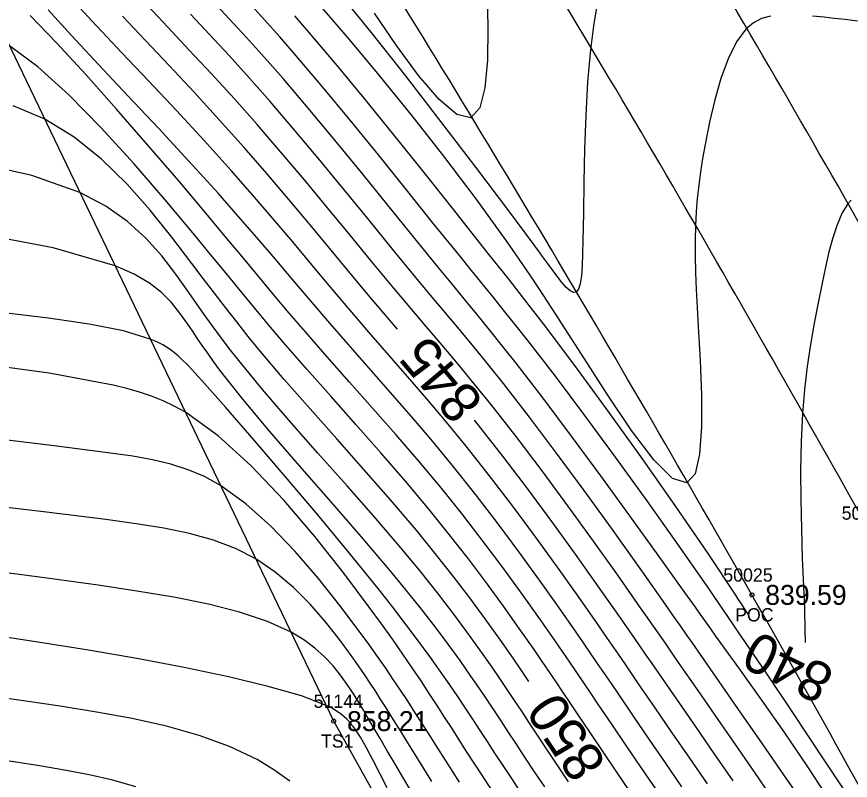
# Model space of a CAD drawing. Extents: x 1378535 to 1380697, y 997729 to 1000024.
# Drawn here: x 1380384.5 to 1380447.3, y 998162.6 to 998220.1 of the extents above; entities that cross this region are included whole.
import ezdxf

# ---------------------------------------------------------------- set-up
doc = ezdxf.new("R2010")
doc.units = 0
for name, color, linetype in [('RD_DTM_BkLn1', 7, 'Continuous'), ('RD_DTM_BkLn2', 7, 'Continuous'), ('RD_DTM_BkLn_txCode', 7, 'Continuous'), ('RD_DTM_Major1', 7, 'Continuous'), ('RD_DTM_Major1_Lbl', 7, 'Continuous'), ('RD_DTM_Minor1', 7, 'Continuous'), ('RD_EX_Road', 7, 'Continuous'), ('RD_EX_Road_txCode', 7, 'Continuous'), ('RD_EX_TX_Misc_ELEV', 7, 'Continuous'), ('RD_EX_TX_Road_ELEV', 7, 'Continuous'), ('RD_HC_Survey_txCode', 7, 'Continuous'), ('RD_SMD_Locator', 7, 'Continuous')]:
    doc.layers.add(name, color=color, linetype=linetype)

msp = doc.modelspace()

# ---------------------------------------------------------------- linework, layer by layer
at = {"layer": 'RD_DTM_BkLn1'}
msp.add_spline([(1380561.34, 997899.221), (1380543.703, 997960.783), (1380525.014, 998016.596), (1380501.317, 998075.31), (1380476.746, 998129.121), (1380448.822, 998181.196), (1380418.354, 998233.119), (1380383.215, 998285.146), (1380349.465, 998331.418), (1380310.818, 998378.028), (1380271.622, 998420.471), (1380231.531, 998459.847)], degree=3, dxfattribs=at)
at = {"layer": 'RD_DTM_BkLn2'}
msp.add_lwpolyline([(1380480.452, 998018.575), (1380470.738, 998051.908), (1380441.665, 998107.367), (1380408.382, 998167.019), (1380381.046, 998223.974), (1380363.519, 998261.183), (1380344.668, 998289.41), (1380336.681, 998307.849)], dxfattribs=at)
at = {"layer": 'RD_DTM_Major1'}
for points in [[(1380439.605, 998175.049), (1380439.591, 998175.07), (1380439.442, 998175.303), (1380439.291, 998175.539), (1380439.137, 998175.778), (1380438.982, 998176.02), (1380438.824, 998176.264), (1380438.663, 998176.511), (1380436.534, 998179.722), (1380434.158, 998183.193), (1380431.635, 998186.788), (1380429.063, 998190.372), (1380426.543, 998193.807), (1380424.173, 998196.957), (1380423.378, 998197.993), (1380422.606, 998198.988), (1380421.846, 998199.959), (1380421.089, 998200.919), (1380420.326, 998201.883), (1380419.547, 998202.865), (1380417.419, 998205.545), (1380415.185, 998208.35), (1380412.911, 998211.187), (1380410.663, 998213.96), (1380408.507, 998216.575), (1380406.512, 998218.938), (1380405.455, 998220.155)], [(1380413.178, 998196.564), (1380412.582, 998197.257), (1380411.254, 998198.818), (1380409.727, 998200.64), (1380408.181, 998202.506), (1380406.606, 998204.408), (1380404.997, 998206.336), (1380403.347, 998208.282), (1380401.648, 998210.236), (1380399.764, 998212.336), (1380397.86, 998214.406), (1380395.981, 998216.414), (1380394.17, 998218.332), (1380392.472, 998220.129)], [(1380423.08, 998169.998), (1380423.021, 998170.086), (1380422.464, 998170.91), (1380421.886, 998171.754), (1380420.881, 998173.197), (1380419.794, 998174.715), (1380418.624, 998176.302), (1380417.367, 998177.953), (1380416.022, 998179.661), (1380414.584, 998181.422), (1380412.664, 998183.681), (1380410.655, 998185.979), (1380408.613, 998188.281), (1380406.595, 998190.553), (1380404.661, 998192.762), (1380402.867, 998194.874), (1380401.947, 998195.997), (1380401.073, 998197.094), (1380400.226, 998198.179), (1380399.393, 998199.267), (1380398.555, 998200.371), (1380397.697, 998201.507), (1380396.187, 998203.487), (1380394.56, 998205.511), (1380392.804, 998207.496), (1380390.903, 998209.357), (1380388.844, 998211.012), (1380386.612, 998212.378), (1380384.249, 998213.379)], [(1380447.345, 998206.284), (1380447.09, 998205.969), (1380446.662, 998205.258), (1380446.293, 998204.409), (1380445.97, 998203.442), (1380445.682, 998202.376), (1380445.417, 998201.231), (1380445.162, 998200.025), (1380444.862, 998198.546), (1380444.571, 998197.008), (1380444.298, 998195.407), (1380444.054, 998193.74), (1380443.85, 998192.005), (1380443.695, 998190.198), (1380443.59, 998188.087), (1380443.548, 998185.911), (1380443.557, 998183.701), (1380443.604, 998181.486), (1380443.677, 998179.297), (1380443.762, 998177.163), (1380443.832, 998175.47), (1380443.878, 998173.902), (1380443.88, 998172.934)], [(1380438.456, 998162.51), (1380437.04, 998164.575), (1380435.619, 998166.636), (1380434.219, 998168.663), (1380432.863, 998170.628), (1380432.367, 998171.349), (1380431.875, 998172.063), (1380431.384, 998172.776), (1380430.888, 998173.494), (1380430.384, 998174.222), (1380429.867, 998174.967), (1380428.286, 998177.222), (1380426.589, 998179.608), (1380424.807, 998182.067), (1380422.974, 998184.543), (1380421.121, 998186.979), (1380419.282, 998189.317), (1380418.981, 998189.685)], [(1380417.85, 998162.418), (1380417.373, 998163.165), (1380416.792, 998164.08), (1380416.225, 998164.978), (1380415.663, 998165.866), (1380415.098, 998166.755), (1380414.524, 998167.652), (1380413.931, 998168.565), (1380413.413, 998169.352), (1380412.87, 998170.163), (1380412.295, 998171.006), (1380411.681, 998171.887), (1380411.021, 998172.814), (1380410.308, 998173.794), (1380408.849, 998175.731), (1380407.226, 998177.765), (1380405.478, 998179.79), (1380403.643, 998181.702), (1380401.759, 998183.396), (1380399.864, 998184.767), (1380398.65, 998185.439), (1380397.415, 998185.965), (1380396.124, 998186.375), (1380394.743, 998186.701), (1380393.24, 998186.971), (1380391.58, 998187.217), (1380387.117, 998187.795), (1380381.908, 998188.417)], [(1380393.464, 998162.058), (1380391.749, 998162.56), (1380389.96, 998162.978), (1380388.11, 998163.332), (1380386.216, 998163.646), (1380384.282, 998163.941), (1380382.319, 998164.228), (1380380.326, 998164.519), (1380378.303, 998164.823), (1380376.252, 998165.153), (1380374.171, 998165.518), (1380371.796, 998165.979), (1380369.385, 998166.476), (1380366.938, 998166.983), (1380364.454, 998167.478), (1380361.935, 998167.937), (1380359.38, 998168.336), (1380356.651, 998168.673), (1380353.888, 998168.932), (1380351.099, 998169.129), (1380348.29, 998169.279), (1380345.468, 998169.398)]]:
    msp.add_lwpolyline(points, dxfattribs=at)
at = {"layer": 'RD_DTM_Minor1'}
for points in [[(1380428.235, 998221.096), (1380427.957, 998219.41), (1380427.726, 998217.613), (1380427.508, 998215.189), (1380427.363, 998212.661), (1380427.271, 998210.115), (1380427.217, 998207.637), (1380427.183, 998205.313), (1380427.151, 998203.229), (1380427.128, 998202.22), (1380427.091, 998201.329), (1380427.033, 998200.576), (1380426.944, 998199.978), (1380426.817, 998199.557), (1380426.641, 998199.331), (1380426.436, 998199.307), (1380426.182, 998199.444), (1380425.876, 998199.728), (1380425.517, 998200.146), (1380425.1, 998200.685), (1380424.623, 998201.331), (1380424.457, 998201.557), (1380424.285, 998201.793), (1380424.107, 998202.037), (1380423.922, 998202.291), (1380423.73, 998202.554), (1380423.531, 998202.826), (1380421.5, 998205.564), (1380419.089, 998208.76), (1380416.46, 998212.199), (1380413.777, 998215.663), (1380411.202, 998218.937), (1380408.898, 998221.804)], [(1380419.939, 998221.851), (1380419.994, 998219.265), (1380419.958, 998216.823), (1380419.771, 998214.739), (1380419.376, 998213.221), (1380418.712, 998212.484), (1380417.658, 998212.719), (1380416.314, 998213.865), (1380414.771, 998215.68), (1380413.118, 998217.926), (1380411.444, 998220.361)], [(1380436.532, 998162.286), (1380435.205, 998164.227), (1380433.886, 998166.148), (1380432.594, 998168.027), (1380431.349, 998169.84), (1380430.835, 998170.591), (1380430.327, 998171.332), (1380429.821, 998172.072), (1380429.31, 998172.817), (1380428.789, 998173.573), (1380428.252, 998174.349), (1380426.801, 998176.426), (1380425.238, 998178.625), (1380423.587, 998180.902), (1380421.873, 998183.21), (1380420.119, 998185.505), (1380418.351, 998187.74), (1380416.869, 998189.546), (1380415.395, 998191.293), (1380413.929, 998192.997), (1380411.029, 998196.336), (1380409.596, 998198.001), (1380408.17, 998199.686), (1380406.741, 998201.392), (1380405.292, 998203.123), (1380403.807, 998204.884), (1380402.27, 998206.678), (1380400.664, 998208.508), (1380398.625, 998210.765), (1380396.528, 998213.031), (1380394.439, 998215.255), (1380392.424, 998217.388), (1380390.549, 998219.378), (1380388.879, 998221.175)], [(1380441.842, 998160.591), (1380440.377, 998162.737), (1380438.869, 998164.93), (1380437.345, 998167.135), (1380435.832, 998169.318), (1380434.357, 998171.446), (1380433.883, 998172.129), (1380433.414, 998172.807), (1380432.944, 998173.485), (1380432.47, 998174.167), (1380431.989, 998174.858), (1380431.497, 998175.563), (1380429.777, 998178.009), (1380427.94, 998180.589), (1380426.025, 998183.235), (1380424.072, 998185.879), (1380422.123, 998188.454), (1380420.217, 998190.89), (1380418.968, 998192.436), (1380417.746, 998193.913), (1380416.54, 998195.346), (1380415.34, 998196.76), (1380414.134, 998198.18), (1380412.911, 998199.633), (1380411.284, 998201.594), (1380409.615, 998203.626), (1380407.909, 998205.705), (1380406.172, 998207.805), (1380404.408, 998209.902), (1380402.623, 998211.969), (1380400.896, 998213.909), (1380399.18, 998215.786), (1380397.504, 998217.587), (1380395.893, 998219.299), (1380394.375, 998220.91)], [(1380445.795, 998160.969), (1380444.082, 998163.581), (1380442.352, 998166.124), (1380440.616, 998168.607), (1380438.886, 998171.038), (1380437.174, 998173.425), (1380436.787, 998173.965), (1380436.399, 998174.505), (1380436.011, 998175.047), (1380435.619, 998175.594), (1380435.223, 998176.147), (1380434.821, 998176.709), (1380432.808, 998179.517), (1380430.679, 998182.478), (1380428.489, 998185.498), (1380426.294, 998188.486), (1380424.15, 998191.352), (1380422.112, 998194.003), (1380421.104, 998195.279), (1380420.126, 998196.495), (1380419.163, 998197.677), (1380418.201, 998198.849), (1380417.225, 998200.035), (1380416.221, 998201.26), (1380414.385, 998203.518), (1380412.457, 998205.903), (1380410.474, 998208.352), (1380408.472, 998210.8), (1380406.489, 998213.184), (1380404.562, 998215.44), (1380403.156, 998217.036), (1380401.806, 998218.533), (1380400.512, 998219.94), (1380399.278, 998221.269)], [(1380446.883, 998161.759), (1380445.022, 998164.565), (1380443.012, 998167.585), (1380440.918, 998170.711), (1380438.807, 998173.832), (1380438.453, 998174.353), (1380437.745, 998175.388), (1380437.036, 998176.42), (1380436.68, 998176.937), (1380434.351, 998180.28), (1380431.981, 998183.624), (1380429.616, 998186.904), (1380427.3, 998190.054), (1380425.078, 998193.012), (1380422.996, 998195.711), (1380422.127, 998196.812), (1380421.282, 998197.87), (1380420.446, 998198.905), (1380418.756, 998200.984), (1380417.876, 998202.069), (1380415.934, 998204.476), (1380413.874, 998207.042), (1380411.749, 998209.679), (1380409.618, 998212.302), (1380407.535, 998214.825), (1380405.556, 998217.162), (1380404.318, 998218.581), (1380403.145, 998219.897), (1380402.029, 998221.126)], [(1380432.687, 998161.836), (1380431.538, 998163.532), (1380430.414, 998165.183), (1380429.326, 998166.782), (1380428.282, 998168.318), (1380427.746, 998169.112), (1380427.218, 998169.894), (1380426.692, 998170.673), (1380426.161, 998171.456), (1380425.618, 998172.253), (1380425.056, 998173.072), (1380423.841, 998174.818), (1380422.529, 998176.664), (1380421.128, 998178.587), (1380419.648, 998180.561), (1380418.099, 998182.564), (1380416.488, 998184.571), (1380414.787, 998186.609), (1380413.054, 998188.623), (1380411.312, 998190.608), (1380409.582, 998192.561), (1380407.886, 998194.477), (1380406.248, 998196.353), (1380405.038, 998197.766), (1380403.853, 998199.172), (1380402.668, 998200.592), (1380401.463, 998202.044), (1380400.214, 998203.548), (1380398.899, 998205.125), (1380396.708, 998207.721), (1380394.388, 998210.428), (1380392.025, 998213.136), (1380389.703, 998215.736), (1380387.505, 998218.12), (1380385.518, 998220.18)], [(1380434.608, 998162.063), (1380433.37, 998163.881), (1380432.15, 998165.666), (1380430.962, 998167.401), (1380429.82, 998169.072), (1380429.293, 998169.846), (1380428.774, 998170.61), (1380428.256, 998171.371), (1380427.734, 998172.137), (1380427.201, 998172.916), (1380426.65, 998173.716), (1380425.32, 998175.623), (1380423.886, 998177.643), (1380422.362, 998179.741), (1380420.767, 998181.883), (1380419.116, 998184.033), (1380417.426, 998186.159), (1380415.835, 998188.086), (1380414.235, 998189.968), (1380412.635, 998191.812), (1380411.045, 998193.624), (1380409.476, 998195.412), (1380407.937, 998197.181), (1380406.611, 998198.728), (1380405.294, 998200.281), (1380403.963, 998201.85), (1380402.596, 998203.451), (1380401.171, 998205.096), (1380399.666, 998206.799), (1380397.471, 998209.216), (1380395.178, 998211.689), (1380392.879, 998214.143), (1380390.668, 998216.5), (1380388.637, 998218.687), (1380386.879, 998220.626)], [(1380443.835, 998160.726), (1380442.289, 998162.977), (1380440.687, 998165.297), (1380439.057, 998167.649), (1380437.425, 998169.996), (1380435.821, 998172.301), (1380435.38, 998172.934), (1380434.94, 998173.565), (1380434.5, 998174.196), (1380434.057, 998174.831), (1380433.608, 998175.473), (1380433.151, 998176.126), (1380431.282, 998178.778), (1380429.297, 998181.562), (1380427.244, 998184.4), (1380425.171, 998187.214), (1380423.127, 998189.927), (1380421.158, 998192.461), (1380420.029, 998193.871), (1380418.931, 998195.214), (1380417.85, 998196.517), (1380416.771, 998197.806), (1380415.681, 998199.108), (1380414.566, 998200.448), (1380412.838, 998202.551), (1380411.042, 998204.756), (1380409.2, 998207.016), (1380407.331, 998209.291), (1380405.456, 998211.534), (1380403.595, 998213.705), (1380402.026, 998215.476), (1380400.496, 998217.163), (1380399.015, 998218.764), (1380397.598, 998220.28)], [(1380441.287, 998220.151), (1380440.615, 998219.959), (1380439.998, 998219.639), (1380439.434, 998219.167), (1380438.71, 998218.194), (1380438.082, 998216.93), (1380437.542, 998215.45), (1380437.08, 998213.829), (1380436.688, 998212.142), (1380436.356, 998210.464), (1380436.171, 998209.424), (1380436.009, 998208.408), (1380435.872, 998207.406), (1380435.76, 998206.407), (1380435.676, 998205.4), (1380435.622, 998204.375), (1380435.596, 998203.24), (1380435.601, 998202.062), (1380435.633, 998200.833), (1380435.685, 998199.544), (1380435.754, 998198.184), (1380435.834, 998196.746), (1380435.975, 998194.194), (1380436.077, 998191.605), (1380436.085, 998189.182), (1380435.944, 998187.13), (1380435.595, 998185.656), (1380434.985, 998184.963), (1380433.907, 998185.309), (1380432.489, 998186.712), (1380430.814, 998188.913), (1380428.968, 998191.653), (1380427.033, 998194.674), (1380425.096, 998197.714), (1380424.49, 998198.649), (1380423.888, 998199.564), (1380423.288, 998200.465), (1380422.684, 998201.356), (1380422.075, 998202.242), (1380421.456, 998203.129), (1380419.111, 998206.372), (1380416.67, 998209.6), (1380414.21, 998212.733), (1380411.813, 998215.691), (1380409.558, 998218.39), (1380407.525, 998220.752)], [(1380447.821, 998219.77), (1380446.913, 998219.877), (1380446.081, 998219.97), (1380445.315, 998220.052), (1380444.439, 998220.137)], [(1380430.77, 998161.604), (1380429.71, 998163.178), (1380428.68, 998164.7), (1380427.687, 998166.167), (1380426.736, 998167.575), (1380426.192, 998168.386), (1380425.657, 998169.183), (1380425.125, 998169.976), (1380424.587, 998170.774), (1380424.037, 998171.585), (1380423.467, 998172.418), (1380422.361, 998174.008), (1380421.168, 998175.685), (1380419.889, 998177.433), (1380418.529, 998179.239), (1380417.089, 998181.087), (1380415.575, 998182.964), (1380413.78, 998185.101), (1380411.926, 998187.242), (1380410.048, 998189.372), (1380408.179, 998191.477), (1380406.353, 998193.544), (1380404.603, 998195.558), (1380403.501, 998196.857), (1380402.423, 998198.149), (1380401.348, 998199.453), (1380400.25, 998200.791), (1380399.108, 998202.184), (1380397.897, 998203.653), (1380395.693, 998206.287), (1380393.323, 998209.03), (1380390.876, 998211.722), (1380388.44, 998214.205), (1380386.106, 998216.317), (1380383.961, 998217.9)], [(1380426.077, 998162.441), (1380424.418, 998164.929), (1380423.64, 998166.098), (1380423.087, 998166.934), (1380422.544, 998167.757), (1380422.003, 998168.575), (1380421.454, 998169.397), (1380420.892, 998170.231), (1380420.306, 998171.086), (1380419.394, 998172.388), (1380418.408, 998173.755), (1380417.342, 998175.188), (1380416.188, 998176.689), (1380414.939, 998178.258), (1380413.588, 998179.898), (1380411.55, 998182.281), (1380409.388, 998184.742), (1380407.188, 998187.222), (1380405.037, 998189.662), (1380403.022, 998192.003), (1380401.227, 998194.185), (1380400.514, 998195.099), (1380399.851, 998195.977), (1380399.227, 998196.829), (1380398.631, 998197.663), (1380398.05, 998198.487), (1380397.474, 998199.31), (1380396.492, 998200.693), (1380395.432, 998202.067), (1380394.238, 998203.401), (1380392.85, 998204.664), (1380391.211, 998205.826), (1380389.262, 998206.855), (1380385.654, 998208.126), (1380381.467, 998209.071)], [(1380424.272, 998162.055), (1380423.512, 998163.205), (1380422.785, 998164.303), (1380422.089, 998165.36), (1380421.533, 998166.208), (1380420.986, 998167.042), (1380420.439, 998167.872), (1380419.885, 998168.704), (1380419.315, 998169.549), (1380418.72, 998170.415), (1380417.896, 998171.584), (1380417.006, 998172.81), (1380416.041, 998174.099), (1380414.99, 998175.457), (1380413.844, 998176.893), (1380412.594, 998178.413), (1380410.453, 998180.929), (1380408.157, 998183.568), (1380405.825, 998186.237), (1380403.577, 998188.839), (1380401.531, 998191.282), (1380399.807, 998193.471), (1380399.328, 998194.121), (1380398.89, 998194.737), (1380398.484, 998195.323), (1380398.104, 998195.883), (1380397.742, 998196.42), (1380397.39, 998196.939), (1380396.803, 998197.771), (1380396.165, 998198.563), (1380395.416, 998199.315), (1380394.497, 998200.027), (1380393.349, 998200.699), (1380391.913, 998201.333), (1380387.244, 998202.683), (1380381.249, 998203.822)], [(1380422.47, 998161.651), (1380421.793, 998162.682), (1380421.148, 998163.665), (1380420.529, 998164.611), (1380419.969, 998165.471), (1380419.418, 998166.318), (1380418.867, 998167.16), (1380418.309, 998168.006), (1380417.733, 998168.865), (1380417.133, 998169.746), (1380416.402, 998170.794), (1380415.616, 998171.893), (1380414.765, 998173.053), (1380413.838, 998174.286), (1380412.826, 998175.601), (1380411.717, 998177.01), (1380409.545, 998179.698), (1380407.179, 998182.555), (1380404.753, 998185.432), (1380402.399, 998188.179), (1380400.251, 998190.648), (1380398.44, 998192.689), (1380398.18, 998192.977), (1380397.93, 998193.251), (1380397.691, 998193.509), (1380397.461, 998193.753), (1380397.237, 998193.983), (1380397.018, 998194.2), (1380396.659, 998194.534), (1380396.298, 998194.837), (1380395.92, 998195.112), (1380395.514, 998195.364), (1380395.066, 998195.595), (1380394.563, 998195.811), (1380392.54, 998196.42), (1380389.95, 998196.935), (1380386.906, 998197.383), (1380383.525, 998197.792)], [(1380420.665, 998161.233), (1380419.502, 998163.02), (1380418.958, 998163.86), (1380418.395, 998164.737), (1380417.842, 998165.601), (1380417.293, 998166.461), (1380416.738, 998167.326), (1380416.169, 998168.206), (1380415.578, 998169.11), (1380414.96, 998170.044), (1380414.302, 998171.023), (1380413.593, 998172.057), (1380412.823, 998173.159), (1380411.981, 998174.339), (1380411.058, 998175.609), (1380409.134, 998178.177), (1380406.966, 998180.919), (1380404.623, 998183.669), (1380402.171, 998186.258), (1380399.678, 998188.521), (1380397.213, 998190.289), (1380396.373, 998190.76), (1380395.527, 998191.164), (1380394.66, 998191.511), (1380393.756, 998191.814), (1380392.798, 998192.085), (1380391.769, 998192.335), (1380386.948, 998193.233), (1380381.169, 998194.027)], [(1380415.779, 998162.47), (1380415.172, 998163.441), (1380414.587, 998164.385), (1380414.017, 998165.308), (1380413.454, 998166.217), (1380412.894, 998167.118), (1380412.329, 998168.019), (1380411.941, 998168.631), (1380411.544, 998169.249), (1380411.133, 998169.878), (1380410.705, 998170.52), (1380410.255, 998171.179), (1380409.778, 998171.859), (1380408.823, 998173.165), (1380407.764, 998174.505), (1380406.604, 998175.832), (1380405.342, 998177.096), (1380403.978, 998178.25), (1380402.514, 998179.245), (1380400.971, 998180.037), (1380399.314, 998180.663), (1380397.526, 998181.158), (1380395.59, 998181.556), (1380393.49, 998181.892), (1380391.209, 998182.201), (1380386.961, 998182.728), (1380382.263, 998183.297)], [(1380414.226, 998161.739), (1380413.585, 998162.804), (1380412.983, 998163.817), (1380412.414, 998164.782), (1380411.874, 998165.704), (1380411.358, 998166.586), (1380410.861, 998167.432), (1380410.624, 998167.832), (1380410.389, 998168.225), (1380410.151, 998168.614), (1380409.91, 998169), (1380409.661, 998169.383), (1380409.403, 998169.767), (1380408.896, 998170.473), (1380408.332, 998171.174), (1380407.694, 998171.858), (1380406.964, 998172.518), (1380406.127, 998173.142), (1380405.164, 998173.723), (1380403.385, 998174.528), (1380401.296, 998175.221), (1380398.938, 998175.822), (1380396.347, 998176.349), (1380393.564, 998176.822), (1380390.627, 998177.262), (1380386.591, 998177.816), (1380382.375, 998178.371)], [(1380405.071, 998162.492), (1380403.883, 998163.35), (1380402.617, 998164.118), (1380400.529, 998165.115), (1380398.24, 998165.944), (1380395.786, 998166.633), (1380393.202, 998167.209), (1380390.524, 998167.701), (1380387.789, 998168.136), (1380385.014, 998168.542), (1380382.213, 998168.937), (1380379.378, 998169.339), (1380376.506, 998169.766), (1380373.591, 998170.237), (1380370.628, 998170.769), (1380367.239, 998171.452), (1380363.827, 998172.192), (1380360.434, 998172.946), (1380357.104, 998173.67), (1380353.879, 998174.322), (1380350.802, 998174.857), (1380348.65, 998175.157), (1380346.585, 998175.385), (1380344.589, 998175.555)], [(1380412.401, 998161.988), (1380411.321, 998164.112), (1380410.846, 998165.011), (1380410.39, 998165.801), (1380409.938, 998166.484), (1380409.848, 998166.607), (1380409.756, 998166.725), (1380409.662, 998166.84), (1380409.567, 998166.952), (1380409.469, 998167.06), (1380409.367, 998167.165), (1380409.17, 998167.351), (1380408.955, 998167.529), (1380408.717, 998167.701), (1380408.451, 998167.869), (1380408.152, 998168.035), (1380407.815, 998168.201), (1380405.948, 998168.912), (1380403.453, 998169.636), (1380400.464, 998170.358), (1380397.12, 998171.064), (1380393.556, 998171.74), (1380389.91, 998172.369), (1380386.105, 998172.972), (1380382.335, 998173.538)]]:
    msp.add_lwpolyline(points, dxfattribs=at)
at = {"layer": 'RD_EX_Road'}
for points in [[(1380571.276, 997900.848), (1380553.838, 997963.229), (1380535.074, 998018.791), (1380510.809, 998079.184), (1380486.363, 998133.158), (1380458.393, 998185.941), (1380428.109, 998238.221), (1380392.689, 998291.143), (1380357.52, 998337.623), (1380319.367, 998385.164), (1380279.255, 998428.684), (1380239.596, 998468.129), (1380183.367, 998518.832)], [(1380551.892, 997897.33), (1380534.244, 997958.196), (1380514.831, 998013.467), (1380491.083, 998070.746), (1380467.518, 998124.397), (1380439.882, 998176.529), (1380409.174, 998228.123), (1380375.886, 998278.447), (1380340.748, 998326.222), (1380303.332, 998371.138), (1380263.981, 998413.97), (1380224.662, 998452.644), (1380168.713, 998504.787)]]:
    msp.add_spline(points, degree=3, dxfattribs=at)
at = {"layer": 'RD_SMD_Locator'}
for centre in [(1380439.882, 998176.529), (1380408.382, 998167.019)]:
    msp.add_circle(centre, 0.15, dxfattribs=at)

# ---------------------------------------------------------------- texts
at = {"layer": 'RD_DTM_BkLn_txCode'}
for s, p in [('51144', (1380406.87, 998168.019)), ('TS1', (1380407.421, 998165.019))]:
    msp.add_text(s, height=1, dxfattribs=at).set_placement(p)
at = {"layer": 'RD_DTM_Major1_Lbl'}
for s, rotation, p in [('845', 130.153, (1380419.766, 998191.135)), ('840', 153.68201, (1380446.252, 998170.918)), ('850', 123.80513, (1380428.993, 998163.851))]:
    msp.add_text(s, height=3, rotation=rotation, dxfattribs=at).set_placement(p)
at = {"layer": 'RD_EX_Road_txCode'}
for s, p in [('50025', (1380437.725, 998177.529)), ('POC', (1380438.614, 998174.529))]:
    msp.add_text(s, height=1, dxfattribs=at).set_placement(p)
at = {"layer": 'RD_EX_TX_Misc_ELEV'}
msp.add_text('858.21', height=1.5, dxfattribs=at).set_placement((1380409.382, 998166.269))
at = {"layer": 'RD_EX_TX_Road_ELEV'}
msp.add_text('839.59', height=1.5, dxfattribs=at).set_placement((1380440.882, 998175.779))
at = {"layer": 'RD_HC_Survey_txCode'}
msp.add_text('50026', height=1, dxfattribs=at).set_placement((1380446.641, 998182.196))

doc.saveas('drawing.dxf')
